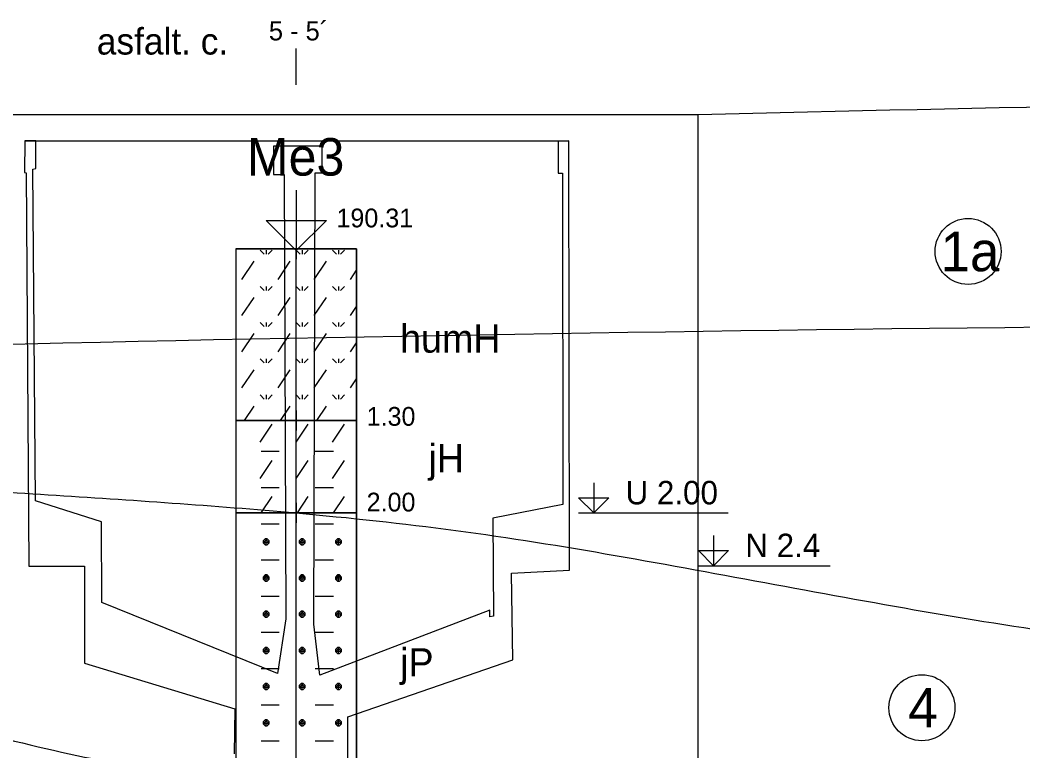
# Model space of a CAD drawing. Extents: x 3042 to 4120, y 576 to 2694.
# Drawn here: x 3408.18 to 3446.19, y 1289.08 to 1316.77 of the extents above; entities that cross this region are included whole.
import ezdxf

# ---------------------------------------------------------------- set-up
doc = ezdxf.new("R2010")
doc.units = 0
for name, color, linetype in [('15', 7, 'Continuous'), ('16', 7, 'Continuous'), ('17', 7, 'Continuous'), ('18', 7, 'Continuous'), ('22', 7, 'Continuous'), ('51', 7, 'Continuous'), ('52', 7, 'Continuous'), ('53', 7, 'Continuous'), ('56', 7, 'Continuous'), ('61', 7, 'Continuous'), ('komunikace', 7, 'Continuous'), ('nádrže', 7, 'Continuous'), ('pomocna', 7, 'Continuous'), ('rozhraní', 7, 'Continuous')]:
    doc.layers.add(name, color=color, linetype=linetype)

msp = doc.modelspace()

# ---------------------------------------------------------------- linework, layer by layer
at = {"layer": '15'}
msp.add_lwpolyline([(3418.647, 1310.318), (3418.647, 1308.032), (3417.504, 1309.175), (3419.79, 1309.175), (3418.647, 1308.032)], dxfattribs=at)
at = {"layer": '18'}
msp.add_line((3418.647, 1270.595), (3418.647, 1308.095), dxfattribs=at)
at = {"layer": '22'}
msp.add_lwpolyline([(3418.647, 1314.318), (3418.647, 1314.318), (3418.647, 1315.687)], dxfattribs=at)
at = {"layer": '51'}
for p, q in [((3416.361, 1308.049), (3416.361, 1308.048)), ((3417.276, 1308.049), (3417.428, 1307.897)), ((3417.504, 1308.049), (3417.504, 1307.897)), ((3417.733, 1308.049), (3417.581, 1307.897)), ((3418.647, 1308.049), (3418.8, 1307.897)), ((3418.876, 1308.049), (3418.876, 1307.897)), ((3419.105, 1308.049), (3418.952, 1307.897)), ((3420.019, 1308.049), (3420.171, 1307.897)), ((3420.248, 1308.049), (3420.248, 1307.897)), ((3420.476, 1308.049), (3420.324, 1307.897)), ((3416.59, 1306.944), (3417.047, 1307.63)), ((3417.962, 1306.944), (3418.419, 1307.63)), ((3419.333, 1306.944), (3419.79, 1307.63)), ((3420.705, 1306.944), (3420.933, 1307.286)), ((3416.361, 1306.678), (3416.361, 1306.677)), ((3417.276, 1306.678), (3417.428, 1306.525)), ((3417.504, 1306.678), (3417.504, 1306.525)), ((3417.733, 1306.678), (3417.581, 1306.525)), ((3418.647, 1306.678), (3418.8, 1306.525)), ((3418.876, 1306.678), (3418.876, 1306.525)), ((3419.105, 1306.678), (3418.952, 1306.525)), ((3420.019, 1306.678), (3420.171, 1306.525)), ((3420.248, 1306.678), (3420.248, 1306.525)), ((3420.476, 1306.678), (3420.324, 1306.525)), ((3416.59, 1305.573), (3417.047, 1306.258)), ((3417.962, 1305.573), (3418.419, 1306.258)), ((3419.333, 1305.573), (3419.79, 1306.258)), ((3420.705, 1305.573), (3420.933, 1305.914)), ((3416.361, 1305.306), (3416.361, 1305.305)), ((3417.276, 1305.306), (3417.428, 1305.154)), ((3417.504, 1305.306), (3417.504, 1305.154)), ((3417.733, 1305.306), (3417.581, 1305.154)), ((3418.647, 1305.306), (3418.8, 1305.154)), ((3418.876, 1305.306), (3418.876, 1305.154)), ((3419.105, 1305.306), (3418.952, 1305.154)), ((3420.019, 1305.306), (3420.171, 1305.154)), ((3420.248, 1305.306), (3420.248, 1305.154)), ((3420.476, 1305.306), (3420.324, 1305.154)), ((3416.59, 1304.201), (3417.047, 1304.887)), ((3417.962, 1304.201), (3418.419, 1304.887)), ((3419.333, 1304.201), (3419.79, 1304.887)), ((3420.705, 1304.201), (3420.933, 1304.543)), ((3416.361, 1303.934), (3416.361, 1303.934)), ((3417.276, 1303.934), (3417.428, 1303.782)), ((3417.504, 1303.934), (3417.504, 1303.782)), ((3417.733, 1303.934), (3417.581, 1303.782)), ((3418.647, 1303.934), (3418.8, 1303.782)), ((3418.876, 1303.934), (3418.876, 1303.782)), ((3419.105, 1303.934), (3418.952, 1303.782)), ((3420.019, 1303.934), (3420.171, 1303.782)), ((3420.248, 1303.934), (3420.248, 1303.782)), ((3420.476, 1303.934), (3420.324, 1303.782)), ((3416.59, 1302.829), (3417.047, 1303.515)), ((3417.962, 1302.829), (3418.419, 1303.515)), ((3419.333, 1302.829), (3419.79, 1303.515)), ((3420.705, 1302.829), (3420.933, 1303.171)), ((3416.361, 1302.563), (3416.361, 1302.562)), ((3417.276, 1302.563), (3417.428, 1302.41)), ((3417.504, 1302.563), (3417.504, 1302.41)), ((3417.733, 1302.563), (3417.581, 1302.41)), ((3418.647, 1302.563), (3418.8, 1302.41)), ((3418.876, 1302.563), (3418.876, 1302.41)), ((3419.105, 1302.563), (3418.952, 1302.41)), ((3420.019, 1302.563), (3420.171, 1302.41)), ((3420.248, 1302.563), (3420.248, 1302.41)), ((3420.476, 1302.563), (3420.324, 1302.41)), ((3416.682, 1301.595), (3417.047, 1302.144)), ((3418.053, 1301.595), (3418.419, 1302.144)), ((3419.425, 1301.595), (3419.79, 1302.144)), ((3416.361, 1301.457), (3416.361, 1301.458)), ((3417.276, 1300.772), (3417.733, 1301.458)), ((3418.647, 1300.772), (3419.105, 1301.458)), ((3420.019, 1300.772), (3420.476, 1301.458)), ((3417.314, 1300.429), (3418, 1300.429)), ((3419.371, 1300.429), (3420.057, 1300.429)), ((3416.361, 1300.085), (3416.361, 1300.086)), ((3417.276, 1299.4), (3417.733, 1300.086)), ((3418.647, 1299.4), (3419.105, 1300.086)), ((3420.019, 1299.4), (3420.476, 1300.086)), ((3417.314, 1299.058), (3418, 1299.058)), ((3419.371, 1299.058), (3420.057, 1299.058)), ((3416.361, 1298.714), (3416.361, 1298.715)), ((3417.32, 1298.095), (3417.733, 1298.715)), ((3418.692, 1298.095), (3419.105, 1298.715)), ((3420.063, 1298.095), (3420.476, 1298.715)), ((3417.314, 1297.686), (3418, 1297.686)), ((3419.371, 1297.686), (3420.057, 1297.686)), ((3417.504, 1296.886), (3417.504, 1297.114)), ((3418.876, 1296.886), (3418.876, 1297.114)), ((3420.248, 1296.886), (3420.248, 1297.114)), ((3417.314, 1296.314), (3418, 1296.314)), ((3419.371, 1296.314), (3420.057, 1296.314)), ((3417.504, 1295.514), (3417.504, 1295.743)), ((3418.876, 1295.514), (3418.876, 1295.743)), ((3420.248, 1295.514), (3420.248, 1295.743)), ((3417.314, 1294.943), (3418, 1294.943)), ((3419.371, 1294.943), (3420.057, 1294.943)), ((3417.504, 1294.143), (3417.504, 1294.371)), ((3418.876, 1294.143), (3418.876, 1294.371)), ((3420.248, 1294.143), (3420.248, 1294.371)), ((3417.314, 1293.571), (3418, 1293.571)), ((3419.371, 1293.571), (3420.057, 1293.571)), ((3417.504, 1292.771), (3417.504, 1293)), ((3418.876, 1292.771), (3418.876, 1293)), ((3420.248, 1292.771), (3420.248, 1293)), ((3417.314, 1292.2), (3418, 1292.2)), ((3419.371, 1292.2), (3420.057, 1292.2)), ((3417.504, 1291.399), (3417.504, 1291.628)), ((3418.876, 1291.399), (3418.876, 1291.628)), ((3420.248, 1291.399), (3420.248, 1291.628)), ((3417.314, 1290.828), (3418, 1290.828)), ((3419.371, 1290.828), (3420.057, 1290.828)), ((3417.504, 1290.028), (3417.504, 1290.256)), ((3418.876, 1290.028), (3418.876, 1290.256)), ((3420.248, 1290.028), (3420.248, 1290.256)), ((3417.314, 1289.456), (3418, 1289.456)), ((3419.371, 1289.456), (3420.057, 1289.456))]:
    msp.add_line(p, q, dxfattribs=at)
for points in [[(3416.361, 1301.595), (3420.933, 1301.595), (3420.933, 1308.095), (3416.361, 1308.095)], [(3416.361, 1298.095), (3420.933, 1298.095), (3420.933, 1301.595), (3416.361, 1301.595)], [(3416.361, 1287.595), (3420.933, 1287.595), (3420.933, 1298.095), (3416.361, 1298.095)]]:
    msp.add_lwpolyline(points, close=True, dxfattribs=at)
for points in [[(3417.466, 1297.114), (3417.39, 1297.038), (3417.39, 1296.962), (3417.466, 1296.886), (3417.543, 1296.886), (3417.619, 1296.962), (3417.619, 1297.038), (3417.543, 1297.114), (3417.466, 1297.114), (3417.619, 1296.962), (3417.39, 1296.962), (3417.543, 1297.114)], [(3418.838, 1297.114), (3418.762, 1297.038), (3418.762, 1296.962), (3418.838, 1296.886), (3418.914, 1296.886), (3418.99, 1296.962), (3418.99, 1297.038), (3418.914, 1297.114), (3418.838, 1297.114), (3418.99, 1296.962), (3418.762, 1296.962), (3418.914, 1297.114)], [(3420.21, 1297.114), (3420.133, 1297.038), (3420.133, 1296.962), (3420.21, 1296.886), (3420.286, 1296.886), (3420.362, 1296.962), (3420.362, 1297.038), (3420.286, 1297.114), (3420.21, 1297.114), (3420.362, 1296.962), (3420.133, 1296.962), (3420.286, 1297.114)], [(3417.466, 1295.743), (3417.39, 1295.667), (3417.39, 1295.59), (3417.466, 1295.514), (3417.543, 1295.514), (3417.619, 1295.59), (3417.619, 1295.667), (3417.543, 1295.743), (3417.466, 1295.743), (3417.619, 1295.59), (3417.39, 1295.59), (3417.543, 1295.743)], [(3418.838, 1295.743), (3418.762, 1295.667), (3418.762, 1295.59), (3418.838, 1295.514), (3418.914, 1295.514), (3418.99, 1295.59), (3418.99, 1295.667), (3418.914, 1295.743), (3418.838, 1295.743), (3418.99, 1295.59), (3418.762, 1295.59), (3418.914, 1295.743)], [(3420.21, 1295.743), (3420.133, 1295.667), (3420.133, 1295.59), (3420.21, 1295.514), (3420.286, 1295.514), (3420.362, 1295.59), (3420.362, 1295.667), (3420.286, 1295.743), (3420.21, 1295.743), (3420.362, 1295.59), (3420.133, 1295.59), (3420.286, 1295.743)], [(3417.466, 1294.371), (3417.39, 1294.295), (3417.39, 1294.219), (3417.466, 1294.143), (3417.543, 1294.143), (3417.619, 1294.219), (3417.619, 1294.295), (3417.543, 1294.371), (3417.466, 1294.371), (3417.619, 1294.219), (3417.39, 1294.219), (3417.543, 1294.371)], [(3418.838, 1294.371), (3418.762, 1294.295), (3418.762, 1294.219), (3418.838, 1294.143), (3418.914, 1294.143), (3418.99, 1294.219), (3418.99, 1294.295), (3418.914, 1294.371), (3418.838, 1294.371), (3418.99, 1294.219), (3418.762, 1294.219), (3418.914, 1294.371)], [(3420.21, 1294.371), (3420.133, 1294.295), (3420.133, 1294.219), (3420.21, 1294.143), (3420.286, 1294.143), (3420.362, 1294.219), (3420.362, 1294.295), (3420.286, 1294.371), (3420.21, 1294.371), (3420.362, 1294.219), (3420.133, 1294.219), (3420.286, 1294.371)], [(3417.466, 1293), (3417.39, 1292.923), (3417.39, 1292.847), (3417.466, 1292.771), (3417.543, 1292.771), (3417.619, 1292.847), (3417.619, 1292.923), (3417.543, 1293), (3417.466, 1293), (3417.619, 1292.847), (3417.39, 1292.847), (3417.543, 1293)], [(3418.838, 1293), (3418.762, 1292.923), (3418.762, 1292.847), (3418.838, 1292.771), (3418.914, 1292.771), (3418.99, 1292.847), (3418.99, 1292.923), (3418.914, 1293), (3418.838, 1293), (3418.99, 1292.847), (3418.762, 1292.847), (3418.914, 1293)], [(3420.21, 1293), (3420.133, 1292.923), (3420.133, 1292.847), (3420.21, 1292.771), (3420.286, 1292.771), (3420.362, 1292.847), (3420.362, 1292.923), (3420.286, 1293), (3420.21, 1293), (3420.362, 1292.847), (3420.133, 1292.847), (3420.286, 1293)], [(3417.466, 1291.628), (3417.39, 1291.552), (3417.39, 1291.476), (3417.466, 1291.399), (3417.543, 1291.399), (3417.619, 1291.476), (3417.619, 1291.552), (3417.543, 1291.628), (3417.466, 1291.628), (3417.619, 1291.476), (3417.39, 1291.476), (3417.543, 1291.628)], [(3418.838, 1291.628), (3418.762, 1291.552), (3418.762, 1291.476), (3418.838, 1291.399), (3418.914, 1291.399), (3418.99, 1291.476), (3418.99, 1291.552), (3418.914, 1291.628), (3418.838, 1291.628), (3418.99, 1291.476), (3418.762, 1291.476), (3418.914, 1291.628)], [(3420.21, 1291.628), (3420.133, 1291.552), (3420.133, 1291.476), (3420.21, 1291.399), (3420.286, 1291.399), (3420.362, 1291.476), (3420.362, 1291.552), (3420.286, 1291.628), (3420.21, 1291.628), (3420.362, 1291.476), (3420.133, 1291.476), (3420.286, 1291.628)], [(3417.466, 1290.256), (3417.39, 1290.18), (3417.39, 1290.104), (3417.466, 1290.028), (3417.543, 1290.028), (3417.619, 1290.104), (3417.619, 1290.18), (3417.543, 1290.256), (3417.466, 1290.256), (3417.619, 1290.104), (3417.39, 1290.104), (3417.543, 1290.256)], [(3418.838, 1290.256), (3418.762, 1290.18), (3418.762, 1290.104), (3418.838, 1290.028), (3418.914, 1290.028), (3418.99, 1290.104), (3418.99, 1290.18), (3418.914, 1290.256), (3418.838, 1290.256), (3418.99, 1290.104), (3418.762, 1290.104), (3418.914, 1290.256)], [(3420.21, 1290.256), (3420.133, 1290.18), (3420.133, 1290.104), (3420.21, 1290.028), (3420.286, 1290.028), (3420.362, 1290.104), (3420.362, 1290.18), (3420.286, 1290.256), (3420.21, 1290.256), (3420.362, 1290.104), (3420.133, 1290.104), (3420.286, 1290.256)]]:
    msp.add_lwpolyline(points, dxfattribs=at)
at = {"layer": '53'}
for p, q in [((3416.361, 1308.095), (3420.933, 1308.095)), ((3416.361, 1308.095), (3416.361, 1270.595)), ((3420.933, 1308.095), (3420.933, 1270.595)), ((3416.361, 1301.595), (3420.933, 1301.595)), ((3416.361, 1298.095), (3420.933, 1298.095))]:
    msp.add_line(p, q, dxfattribs=at)
at = {"layer": '56'}
for p, q in [((3418.647, 1308.476), (3418.647, 1307.714)), ((3418.266, 1308.095), (3419.028, 1308.095)), ((3418.647, 1301.976), (3418.647, 1301.214)), ((3418.266, 1301.595), (3419.028, 1301.595)), ((3418.647, 1298.476), (3418.647, 1297.714)), ((3418.266, 1298.095), (3419.028, 1298.095))]:
    msp.add_line(p, q, dxfattribs=at)
at = {"layer": '61'}
for p, q in [((3429.349, 1298.095), (3435.021, 1298.095)), ((3433.887, 1296.095), (3438.882, 1296.095))]:
    msp.add_line(p, q, dxfattribs=at)
for points in [[(3429.92, 1299.238), (3429.92, 1298.095), (3429.349, 1298.667), (3430.492, 1298.667), (3429.92, 1298.095)], [(3434.458, 1297.238), (3434.458, 1296.095), (3433.887, 1296.667), (3435.03, 1296.667), (3434.458, 1296.095)]]:
    msp.add_lwpolyline(points, dxfattribs=at)
at = {"layer": 'komunikace'}
msp.add_line((3392.39, 1313.195), (3433.88, 1313.195), dxfattribs=at)
at = {"layer": 'nádrže'}
msp.add_line((3408.359, 1312.195), (3428.979, 1312.195), dxfattribs=at)
for points in [[(3420.603, 1285.676), (3420.6, 1290.37), (3426.851, 1292.526), (3426.806, 1295.811), (3428.997, 1295.924), (3428.979, 1312.195), (3428.579, 1312.185), (3428.58, 1310.962), (3428.734, 1310.967), (3428.748, 1298.415), (3426.092, 1297.898), (3426.121, 1294.181), (3425.99, 1294.155), (3425.988, 1294.412), (3419.537, 1291.948), (3419.319, 1293.877), (3419.364, 1310.975), (3419.634, 1310.975), (3419.631, 1311.989), (3417.786, 1311.989), (3417.79, 1310.914), (3418.195, 1310.914), (3418.254, 1294.084), (3417.935, 1292.015), (3411.284, 1294.701), (3411.273, 1297.759), (3408.763, 1298.55), (3408.66, 1311.114), (3408.785, 1311.14), (3408.779, 1312.195), (3408.359, 1312.195), (3408.349, 1310.99), (3408.415, 1310.976)], [(3408.415, 1310.976), (3408.52, 1296.074), (3410.62, 1296.074), (3410.62, 1292.402), (3416.316, 1290.675), (3416.295, 1288.966)]]:
    msp.add_lwpolyline(points, dxfattribs=at)
at = {"layer": 'pomocna'}
for p in [(3392.39, 1313.195), (3433.88, 1251.545)]:
    msp.add_line(p, (3433.88, 1313.195), dxfattribs=at)
at = {"layer": 'rozhraní'}
for centre in [(3444.108, 1308.001), (3442.358, 1290.716)]:
    msp.add_circle(centre, 1.25, dxfattribs=at)
for points in [[(3433.88, 1313.195), (3467.07, 1313.795), (3526.6, 1313.495), (3558.497, 1313.495)], [(3215.367, 1295.492), (3223.007, 1295.445), (3284.237, 1298.745), (3466.926, 1305.295), (3469.69, 1305.295), (3507.357, 1301.345), (3560.04, 1300.995)], [(3330.077, 1289.291), (3336.607, 1289.345), (3342.253, 1289.807), (3347.822, 1290.949), (3358.825, 1294.38), (3369.814, 1297.856), (3375.365, 1299.054), (3380.987, 1299.595), (3385.695, 1299.64), (3390.406, 1299.619), (3399.821, 1299.325), (3409.251, 1298.784), (3418.647, 1298.095), (3424.692, 1297.433), (3430.738, 1296.484), (3442.828, 1294.299), (3448.859, 1293.371), (3451.886, 1292.998), (3454.918, 1292.687), (3460.963, 1292.471), (3467.007, 1292.795), (3475.291, 1293.755), (3483.553, 1294.967), (3491.821, 1296.12), (3500.124, 1296.9), (3507.357, 1297.345)], [(3271.345, 1282.999), (3284.237, 1284.245), (3297.343, 1284.894), (3310.501, 1285.162), (3323.62, 1285.371), (3336.607, 1285.845), (3347.74, 1287.702), (3358.827, 1290.97), (3369.9, 1294.05), (3375.439, 1295.021), (3378.212, 1295.276), (3380.987, 1295.345), (3390.374, 1294.201), (3399.75, 1291.756), (3409.16, 1289.169), (3418.647, 1287.595), (3430.693, 1286.786), (3442.786, 1286.102), (3454.9, 1285.59), (3467.007, 1285.295), (3487.184, 1285.301), (3497.273, 1285.651), (3507.357, 1286.345), (3512.194, 1287.141), (3526.536, 1295.496), (3547.897, 1291.945), (3557.186, 1291.945)]]:
    msp.add_spline(points, degree=3, dxfattribs=at)

# ---------------------------------------------------------------- texts
at = {"layer": '16'}
msp.add_text('Me3', height=1.4224, dxfattribs=at).set_placement((3416.773, 1310.874))
at = {"layer": '17'}
msp.add_text('190.31', height=0.7112, dxfattribs=at).set_placement((3420.171, 1308.913))
at = {"layer": '22'}
msp.add_text('5 - 5´', height=0.72, dxfattribs=at).set_placement((3417.611, 1315.996))
at = {"layer": '52'}
for s, height, p in [('humH', 1.0668, (3422.584, 1304.167)), ('1.30', 0.7112, (3421.314, 1301.397)), ('jH', 1.0668, (3423.661, 1299.634)), ('2.00', 0.7112, (3421.314, 1298.149)), ('jP', 1.0668, (3422.584, 1291.9))]:
    msp.add_text(s, height=height, dxfattribs=at).set_placement(p)
at = {"layer": '61'}
for s, p in [('U 2.00', (3431.127, 1298.419)), ('N 2.4', (3435.665, 1296.419))]:
    msp.add_text(s, height=0.889, dxfattribs=at).set_placement(p)
at = {"layer": 'komunikace'}
msp.add_text('asfalt. c.', height=1, dxfattribs=at).set_placement((3411.09, 1315.461))
at = {"layer": 'rozhraní'}
for s, p in [('1a', (3443.065, 1307.251)), ('4', (3441.842, 1289.966))]:
    msp.add_text(s, height=1.5, dxfattribs=at).set_placement(p)

doc.saveas('drawing.dxf')
